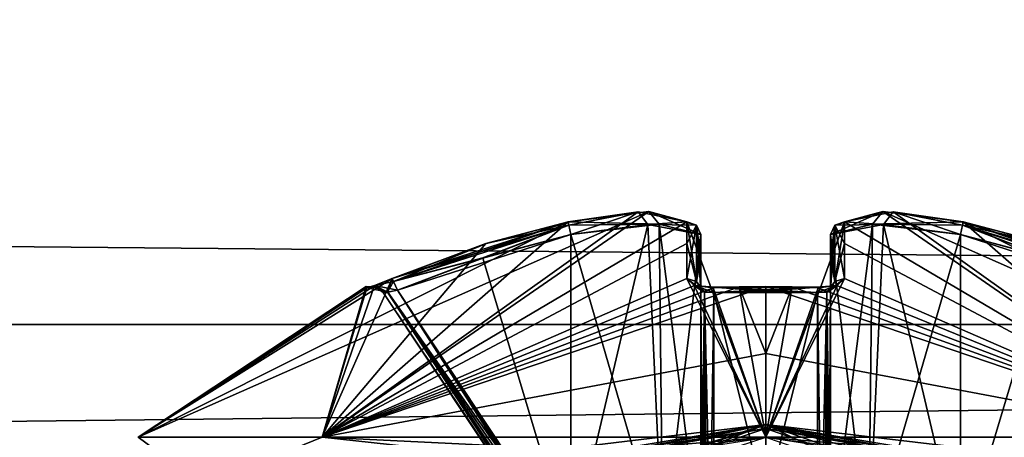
# Model space of a CAD drawing. Extents: x -250 to 250, y -963 to 894.
# Tile 1046 of 1056: x 144 to 152, y 818 to 821. Entities that reach past the tile are written whole.
import ezdxf

# ---------------------------------------------------------------- set-up
doc = ezdxf.new("R2010")
doc.units = 0
doc.header["$LTSCALE"] = 65.185185
for name, color, linetype in [('2548', 7, 'CONTINUOUS'), ('2549', 7, 'CONTINUOUS'), ('2566', 7, 'CONTINUOUS'), ('2567', 7, 'CONTINUOUS'), ('2927', 7, 'CONTINUOUS'), ('2928', 7, 'CONTINUOUS'), ('2930', 7, 'CONTINUOUS'), ('2931', 7, 'CONTINUOUS'), ('3421', 7, 'CONTINUOUS'), ('3422', 7, 'CONTINUOUS'), ('419', 7, 'CONTINUOUS'), ('424', 7, 'CONTINUOUS'), ('427', 7, 'CONTINUOUS'), ('428', 7, 'CONTINUOUS'), ('429', 7, 'CONTINUOUS'), ('431', 7, 'CONTINUOUS'), ('432', 7, 'CONTINUOUS'), ('433', 7, 'CONTINUOUS'), ('434', 7, 'CONTINUOUS'), ('435', 7, 'CONTINUOUS'), ('436', 7, 'CONTINUOUS'), ('437', 7, 'CONTINUOUS'), ('438', 7, 'CONTINUOUS'), ('439', 7, 'CONTINUOUS'), ('440', 7, 'CONTINUOUS'), ('441', 7, 'CONTINUOUS'), ('442', 7, 'CONTINUOUS'), ('443', 7, 'CONTINUOUS'), ('444', 7, 'CONTINUOUS'), ('445', 7, 'CONTINUOUS'), ('446', 7, 'CONTINUOUS'), ('447', 7, 'CONTINUOUS'), ('449', 7, 'CONTINUOUS'), ('451', 7, 'CONTINUOUS'), ('453', 7, 'CONTINUOUS'), ('459', 7, 'CONTINUOUS'), ('460', 7, 'CONTINUOUS'), ('463', 7, 'CONTINUOUS'), ('464', 7, 'CONTINUOUS'), ('465', 7, 'CONTINUOUS'), ('466', 7, 'CONTINUOUS'), ('467', 7, 'CONTINUOUS'), ('468', 7, 'CONTINUOUS'), ('469', 7, 'CONTINUOUS'), ('470', 7, 'CONTINUOUS'), ('471', 7, 'CONTINUOUS'), ('472', 7, 'CONTINUOUS'), ('473', 7, 'CONTINUOUS'), ('474', 7, 'CONTINUOUS'), ('475', 7, 'CONTINUOUS'), ('476', 7, 'CONTINUOUS'), ('477', 7, 'CONTINUOUS'), ('478', 7, 'CONTINUOUS'), ('479', 7, 'CONTINUOUS'), ('480', 7, 'CONTINUOUS'), ('481', 7, 'CONTINUOUS'), ('485', 7, 'CONTINUOUS'), ('486', 7, 'CONTINUOUS'), ('674', 7, 'CONTINUOUS')]:
    doc.layers.add(name, color=color, linetype=linetype)

msp = doc.modelspace()

# ---------------------------------------------------------------- linework, layer by layer
at = {"layer": '2548', "color": 7, "linetype": 'CONTINUOUS'}
for points in [[(150, 818, -16.65), (154.2818, 817.0412, -16.65), (150, 818, -25.05), (150, 818, -16.65)], [(150, 818, -25.05), (154.2818, 817.0412, -16.65), (153.5128, 817.3595, -26.42), (150, 818, -25.05)], [(156.5779, 815.6604, -68.55), (150, 818, -68.55), (155.1491, 816.5987, -51.65), (156.5779, 815.6604, -68.55)], [(155.1491, 816.5987, -51.65), (150, 818, -68.55), (154.0822, 817.1304, -54.7596), (155.1491, 816.5987, -51.65)], [(154.0822, 817.1304, -54.7596), (150, 818, -68.55), (152.303, 817.7271, -56.2121), (154.0822, 817.1304, -54.7596)], [(152.303, 817.7271, -56.2121), (150, 818, -68.55), (150, 818, -56.75), (152.303, 817.7271, -56.2121)]]:
    msp.add_3dface(points, dxfattribs=at)
at = {"layer": '2549', "color": 7, "linetype": 'CONTINUOUS'}
for points in [[(150, 818, -16.65), (145.9103, 817.1271, -27.05), (142.851, 815.2052, -16.65), (150, 818, -16.65)], [(150, 818, -56.75), (143.9313, 816.0263, -68.55), (146.4803, 817.357, -55.3732), (150, 818, -56.75)], [(150, 818, -56.75), (150, 818, -68.55), (143.9313, 816.0263, -68.55), (150, 818, -56.75)], [(145.9103, 817.1271, -27.05), (150, 818, -16.65), (147.6742, 817.7216, -25.5993), (145.9103, 817.1271, -27.05)], [(150, 818, -16.65), (150, 818, -25.05), (147.6742, 817.7216, -25.5993), (150, 818, -16.65)]]:
    msp.add_3dface(points, dxfattribs=at)
at = {"layer": '2566', "color": 7, "linetype": 'CONTINUOUS'}
for points in [[(154.488, 815.8215, -15.65), (154.2818, 817.0412, -16.65), (150, 818, -16.65), (154.488, 815.8215, -15.65)], [(154.488, 815.8215, -15.65), (150, 818, -16.65), (150, 817.7071, -15.9429), (154.488, 815.8215, -15.65)]]:
    msp.add_3dface(points, dxfattribs=at)
at = {"layer": '2567', "color": 7, "linetype": 'CONTINUOUS'}
msp.add_3dface([(150, 818, -16.65), (142.851, 815.2052, -16.65), (150, 817.7071, -15.9429), (150, 818, -16.65)], dxfattribs=at)
at = {"layer": '2927', "color": 7, "linetype": 'CONTINUOUS'}
for points in [[(147.6742, 817.7216, -25.5993), (150, 818, -25.05), (147.7428, 817.624, -25.6885), (147.6742, 817.7216, -25.5993)], [(147.7428, 817.624, -25.6885), (150, 818, -25.05), (150, 817.9707, -25.1207), (147.7428, 817.624, -25.6885)], [(150, 817.9, -25.15), (147.7428, 817.624, -25.6885), (150, 817.9707, -25.1207), (150, 817.9, -25.15)]]:
    msp.add_3dface(points, dxfattribs=at)
at = {"layer": '2928', "color": 7, "linetype": 'CONTINUOUS'}
for points in [[(150, 818, -25.05), (153.5128, 817.3595, -26.42), (150, 817.9707, -25.1207), (150, 818, -25.05)], [(153.5128, 817.3595, -26.42), (150, 817.9, -25.15), (150, 817.9707, -25.1207), (153.5128, 817.3595, -26.42)]]:
    msp.add_3dface(points, dxfattribs=at)
at = {"layer": '2930', "color": 7, "linetype": 'CONTINUOUS'}
for points in [[(152.303, 817.7271, -56.2121), (150, 818, -56.75), (152.235, 817.6294, -56.1227), (152.303, 817.7271, -56.2121)], [(152.235, 817.6294, -56.1227), (150, 818, -56.75), (150, 817.9707, -56.6793), (152.235, 817.6294, -56.1227)], [(150, 817.9, -56.65), (152.235, 817.6294, -56.1227), (150, 817.9707, -56.6793), (150, 817.9, -56.65)]]:
    msp.add_3dface(points, dxfattribs=at)
at = {"layer": '2931', "color": 7, "linetype": 'CONTINUOUS'}
for points in [[(150, 818, -56.75), (146.4803, 817.357, -55.3732), (150, 817.9707, -56.6793), (150, 818, -56.75)], [(146.4803, 817.357, -55.3732), (150, 817.9, -56.65), (150, 817.9707, -56.6793), (146.4803, 817.357, -55.3732)]]:
    msp.add_3dface(points, dxfattribs=at)
at = {"layer": '3421', "color": 7, "linetype": 'CONTINUOUS'}
for points in [[(150, 818, -68.55), (156.5779, 815.6604, -68.55), (150, 817.9707, -68.6207), (150, 818, -68.55)], [(156.5779, 815.6604, -68.55), (150, 817.9, -68.65), (150, 817.9707, -68.6207), (156.5779, 815.6604, -68.55)]]:
    msp.add_3dface(points, dxfattribs=at)
at = {"layer": '3422', "color": 7, "linetype": 'CONTINUOUS'}
for points in [[(150, 818, -68.55), (143.9904, 815.944, -68.65), (143.9313, 816.0263, -68.55), (150, 818, -68.55)], [(143.9904, 815.944, -68.65), (150, 818, -68.55), (150, 817.9707, -68.6207), (143.9904, 815.944, -68.65)], [(150, 817.9, -68.65), (143.9904, 815.944, -68.65), (150, 817.9707, -68.6207), (150, 817.9, -68.65)]]:
    msp.add_3dface(points, dxfattribs=at)
at = {"layer": '419', "color": 7, "linetype": 'CONTINUOUS'}
for points in [[(148.479, 819.5625, -49.2584), (149.0992, 819.6432, -49.5015), (145.1667, 817.9038, -48.65), (148.479, 819.5625, -49.2584)], [(145.1667, 817.9038, -48.65), (149.0992, 819.6432, -49.5015), (146.5823, 817.9038, -52.0677), (145.1667, 817.9038, -48.65)], [(149.0992, 819.6432, -49.5015), (149.3916, 819.5625, -50.171), (146.5823, 817.9038, -52.0677), (149.0992, 819.6432, -49.5015)], [(149.0188, 819.6403, -47.8649), (148.479, 819.5625, -48.0416), (146.5823, 817.9038, -45.2323), (149.0188, 819.6403, -47.8649)], [(149.3916, 819.5625, -47.129), (149.0188, 819.6403, -47.8649), (146.5823, 817.9038, -45.2323), (149.3916, 819.5625, -47.129)], [(147.1233, 819.127, -49.2584), (148.479, 819.5625, -49.2584), (145.1667, 817.9038, -48.65), (147.1233, 819.127, -49.2584)], [(150, 817.9038, -43.8167), (149.3916, 819.5625, -47.129), (146.5823, 817.9038, -45.2323), (150, 817.9038, -43.8167)], [(149.3916, 819.5625, -50.171), (149.3917, 819.3968, -50.8011), (146.5823, 817.9038, -52.0677), (149.3916, 819.5625, -50.171)], [(148.479, 819.5625, -48.0416), (147.8441, 819.3953, -48.0418), (146.5823, 817.9038, -45.2323), (148.479, 819.5625, -48.0416)], [(147.8489, 819.3968, -49.2583), (148.479, 819.5625, -49.2584), (147.1233, 819.127, -49.2584), (147.8489, 819.3968, -49.2583)], [(149.3917, 819.3968, -46.4989), (149.3916, 819.5625, -47.129), (149.3916, 819.127, -45.7733), (149.3917, 819.3968, -46.4989)], [(149.3916, 819.127, -45.7733), (149.3916, 819.5625, -47.129), (150, 817.9038, -43.8167), (149.3916, 819.127, -45.7733)], [(149.3917, 819.3968, -50.8011), (149.3916, 819.127, -51.5267), (146.5823, 817.9038, -52.0677), (149.3917, 819.3968, -50.8011)], [(147.8441, 819.3953, -48.0418), (147.1233, 819.127, -48.0416), (146.5823, 817.9038, -45.2323), (147.8441, 819.3953, -48.0418)], [(146.9885, 819.072, -49.1997), (147.1233, 819.127, -49.2584), (145.1667, 817.9038, -48.65), (146.9885, 819.072, -49.1997)], [(146.928, 819.0545, -49.0556), (146.9885, 819.072, -49.1997), (145.1667, 817.9038, -48.65), (146.928, 819.0545, -49.0556)], [(146.9216, 819.064, -48.65), (146.928, 819.0545, -49.0556), (145.1667, 817.9038, -48.65), (146.9216, 819.064, -48.65)], [(146.5823, 817.9038, -45.2323), (146.9216, 819.064, -48.65), (145.1667, 817.9038, -48.65), (146.5823, 817.9038, -45.2323)], [(147.1233, 819.127, -48.0416), (146.9865, 819.0712, -48.1024), (146.5823, 817.9038, -45.2323), (147.1233, 819.127, -48.0416)], [(149.3916, 819.127, -51.5267), (149.4524, 819.0712, -51.6635), (146.5823, 817.9038, -52.0677), (149.3916, 819.127, -51.5267)], [(149.4524, 819.0712, -51.6635), (149.5944, 819.0545, -51.722), (146.5823, 817.9038, -52.0677), (149.4524, 819.0712, -51.6635)], [(146.9865, 819.0712, -48.1024), (146.928, 819.0545, -48.2444), (146.5823, 817.9038, -45.2323), (146.9865, 819.0712, -48.1024)], [(149.797, 819.0616, -51.7268), (150, 819.064, -51.7283), (146.5823, 817.9038, -52.0677), (149.797, 819.0616, -51.7268)], [(146.5823, 817.9038, -52.0677), (150, 819.064, -51.7283), (150, 818.5479, -52.6481), (146.5823, 817.9038, -52.0677)], [(146.928, 819.0545, -48.2444), (146.9216, 819.064, -48.65), (146.5823, 817.9038, -45.2323), (146.928, 819.0545, -48.2444)], [(149.5944, 819.0545, -51.722), (149.797, 819.0616, -51.7268), (146.5823, 817.9038, -52.0677), (149.5944, 819.0545, -51.722)], [(149.4503, 819.072, -45.6385), (149.3916, 819.127, -45.7733), (150, 817.9038, -43.8167), (149.4503, 819.072, -45.6385)], [(149.5944, 819.0545, -45.578), (149.4503, 819.072, -45.6385), (150, 817.9038, -43.8167), (149.5944, 819.0545, -45.578)], [(149.797, 819.0616, -45.5732), (149.5944, 819.0545, -45.578), (150, 817.9038, -43.8167), (149.797, 819.0616, -45.5732)], [(150, 819.064, -45.5717), (149.797, 819.0616, -45.5732), (150, 818.5479, -44.6519), (150, 819.064, -45.5717)], [(150, 818.5479, -44.6519), (149.797, 819.0616, -45.5732), (150, 817.9038, -43.8167), (150, 818.5479, -44.6519)], [(150, 817.9038, -53.4833), (146.5823, 817.9038, -52.0677), (150, 818.5479, -52.6481), (150, 817.9038, -53.4833)]]:
    msp.add_3dface(points, dxfattribs=at)
at = {"layer": '424', "color": 7, "linetype": 'CONTINUOUS'}
for points in [[(150.9028, 819.6432, -47.8003), (150.6084, 819.5625, -47.129), (153.4177, 817.9038, -45.2323), (150.9028, 819.6432, -47.8003)], [(150.6084, 819.5625, -50.171), (150.9812, 819.6403, -49.4351), (153.4177, 817.9038, -52.0677), (150.6084, 819.5625, -50.171)], [(154.8333, 817.9038, -48.65), (150.9028, 819.6432, -47.8003), (153.4177, 817.9038, -45.2323), (154.8333, 817.9038, -48.65)], [(151.521, 819.5625, -48.0416), (150.9028, 819.6432, -47.8003), (154.8333, 817.9038, -48.65), (151.521, 819.5625, -48.0416)], [(150.9812, 819.6403, -49.4351), (151.521, 819.5625, -49.2584), (153.4177, 817.9038, -52.0677), (150.9812, 819.6403, -49.4351)], [(150, 817.9038, -53.4833), (150.6084, 819.5625, -50.171), (153.4177, 817.9038, -52.0677), (150, 817.9038, -53.4833)], [(150.6084, 819.5625, -50.171), (150, 817.9038, -53.4833), (150.6084, 819.127, -51.5267), (150.6084, 819.5625, -50.171)], [(153.4177, 817.9038, -45.2323), (150.6084, 819.5625, -47.129), (150.6083, 819.3968, -46.4989), (153.4177, 817.9038, -45.2323)], [(150.6083, 819.3968, -50.8011), (150.6084, 819.5625, -50.171), (150.6084, 819.127, -51.5267), (150.6083, 819.3968, -50.8011)], [(152.8767, 819.127, -48.0416), (151.521, 819.5625, -48.0416), (154.8333, 817.9038, -48.65), (152.8767, 819.127, -48.0416)], [(152.1511, 819.3968, -48.0417), (151.521, 819.5625, -48.0416), (152.8767, 819.127, -48.0416), (152.1511, 819.3968, -48.0417)], [(151.521, 819.5625, -49.2584), (152.1559, 819.3953, -49.2582), (153.4177, 817.9038, -52.0677), (151.521, 819.5625, -49.2584)], [(150.6084, 819.127, -45.7733), (153.4177, 817.9038, -45.2323), (150.6083, 819.3968, -46.4989), (150.6084, 819.127, -45.7733)], [(150.6084, 819.127, -51.5267), (150, 817.9038, -53.4833), (150.5497, 819.072, -51.6615), (150.6084, 819.127, -51.5267)], [(150.5497, 819.072, -51.6615), (150, 817.9038, -53.4833), (150.4056, 819.0545, -51.722), (150.5497, 819.072, -51.6615)], [(150, 819.064, -45.5717), (150, 818.5479, -44.6519), (153.4177, 817.9038, -45.2323), (150, 819.064, -45.5717)], [(150, 819.064, -45.5717), (153.4177, 817.9038, -45.2323), (150.203, 819.0616, -45.5732), (150, 819.064, -45.5717)], [(150, 818.5479, -52.6481), (150, 819.064, -51.7283), (150.203, 819.0616, -51.7268), (150, 818.5479, -52.6481)], [(150.4056, 819.0545, -51.722), (150, 817.9038, -53.4833), (150.203, 819.0616, -51.7268), (150.4056, 819.0545, -51.722)], [(150, 817.9038, -53.4833), (150, 818.5479, -52.6481), (150.203, 819.0616, -51.7268), (150, 817.9038, -53.4833)], [(150.203, 819.0616, -45.5732), (153.4177, 817.9038, -45.2323), (150.4056, 819.0545, -45.578), (150.203, 819.0616, -45.5732)], [(150.4056, 819.0545, -45.578), (153.4177, 817.9038, -45.2323), (150.5476, 819.0712, -45.6365), (150.4056, 819.0545, -45.578)], [(150.5476, 819.0712, -45.6365), (153.4177, 817.9038, -45.2323), (150.6084, 819.127, -45.7733), (150.5476, 819.0712, -45.6365)], [(150, 818.5479, -44.6519), (150, 817.9038, -43.8167), (153.4177, 817.9038, -45.2323), (150, 818.5479, -44.6519)]]:
    msp.add_3dface(points, dxfattribs=at)
at = {"layer": '427', "color": 7, "linetype": 'CONTINUOUS'}
for points in [[(150.5, 817.023, -50.15), (150.5, 819.4651, -50.15), (150.5, 819.2833, -50.8292), (150.5, 817.023, -50.15)], [(150.5, 817.023, -47.15), (150.5, 819.0356, -45.813), (150.5, 819.4651, -47.15), (150.5, 817.023, -47.15)], [(150.5, 819.4651, -47.15), (150.5, 819.0356, -45.813), (150.5, 819.2833, -46.4708), (150.5, 819.4651, -47.15)], [(150.5, 819.0356, -51.487), (150.5, 817.023, -50.15), (150.5, 819.2833, -50.8292), (150.5, 819.0356, -51.487)]]:
    msp.add_3dface(points, dxfattribs=at)
at = {"layer": '428', "color": 7, "linetype": 'CONTINUOUS'}
for points in [[(149.5, 819.0356, -45.813), (149.5, 819.4651, -47.15), (149.5, 819.2833, -46.4707), (149.5, 819.0356, -45.813)], [(149.5, 817.023, -47.15), (149.5, 819.4651, -47.15), (149.5, 819.0356, -45.813), (149.5, 817.023, -47.15)]]:
    msp.add_3dface(points, dxfattribs=at)
at = {"layer": '429', "color": 7, "linetype": 'CONTINUOUS'}
for points in [[(150.4, 819.0194, -45.7037), (149.6, 819.0194, -45.7037), (150, 819.0288, -45.6974), (150.4, 819.0194, -45.7037)], [(149.6, 815.7947, -47.846), (149.6, 819.0194, -45.7037), (150.4, 815.7947, -47.846), (149.6, 815.7947, -47.846)], [(150.4, 815.7947, -47.846), (149.6, 819.0194, -45.7037), (150.4, 819.0194, -45.7037), (150.4, 815.7947, -47.846)]]:
    msp.add_3dface(points, dxfattribs=at)
at = {"layer": '431', "color": 7, "linetype": 'CONTINUOUS'}
for points in [[(148.5, 819.4651, -48.15), (148.5, 817.023, -48.15), (147.8207, 819.2833, -48.15), (148.5, 819.4651, -48.15)], [(148.5, 817.023, -48.15), (147.163, 819.0356, -48.15), (147.8207, 819.2833, -48.15), (148.5, 817.023, -48.15)]]:
    msp.add_3dface(points, dxfattribs=at)
at = {"layer": '432', "color": 7, "linetype": 'CONTINUOUS'}
for points in [[(147.163, 819.0356, -49.15), (148.5, 819.4651, -49.15), (147.8207, 819.2833, -49.15), (147.163, 819.0356, -49.15)], [(148.5, 817.023, -49.15), (148.5, 819.4651, -49.15), (147.163, 819.0356, -49.15), (148.5, 817.023, -49.15)]]:
    msp.add_3dface(points, dxfattribs=at)
at = {"layer": '433', "color": 7, "linetype": 'CONTINUOUS'}
for points in [[(147.0537, 819.0194, -48.25), (147.0537, 819.0194, -49.05), (147.0474, 819.0288, -48.65), (147.0537, 819.0194, -48.25)], [(149.196, 815.7947, -48.25), (147.0537, 819.0194, -49.05), (147.0537, 819.0194, -48.25), (149.196, 815.7947, -48.25)], [(149.196, 815.7947, -49.05), (147.0537, 819.0194, -49.05), (149.196, 815.7947, -48.25), (149.196, 815.7947, -49.05)]]:
    msp.add_3dface(points, dxfattribs=at)
at = {"layer": '434', "color": 7, "linetype": 'CONTINUOUS'}
for points in [[(149.5, 819.4651, -50.15), (149.5, 817.023, -50.15), (149.5, 819.2833, -50.8292), (149.5, 819.4651, -50.15)], [(149.5, 817.023, -50.15), (149.5, 819.0356, -51.487), (149.5, 819.2833, -50.8292), (149.5, 817.023, -50.15)]]:
    msp.add_3dface(points, dxfattribs=at)
at = {"layer": '435', "color": 7, "linetype": 'CONTINUOUS'}
for points in [[(149.6, 819.0194, -51.5963), (150.4, 819.0194, -51.5963), (150, 819.0288, -51.6026), (149.6, 819.0194, -51.5963)], [(149.6, 815.7947, -49.454), (150.4, 819.0194, -51.5963), (149.6, 819.0194, -51.5963), (149.6, 815.7947, -49.454)], [(150.4, 815.7947, -49.454), (150.4, 819.0194, -51.5963), (149.6, 815.7947, -49.454), (150.4, 815.7947, -49.454)]]:
    msp.add_3dface(points, dxfattribs=at)
at = {"layer": '436', "color": 7, "linetype": 'CONTINUOUS'}
for points in [[(151.5, 819.4651, -49.15), (151.5, 817.023, -49.15), (152.1793, 819.2833, -49.15), (151.5, 819.4651, -49.15)], [(151.5, 817.023, -49.15), (152.837, 819.0356, -49.15), (152.1793, 819.2833, -49.15), (151.5, 817.023, -49.15)]]:
    msp.add_3dface(points, dxfattribs=at)
at = {"layer": '437', "color": 7, "linetype": 'CONTINUOUS'}
for points in [[(151.5, 817.023, -48.15), (151.5, 819.4651, -48.15), (152.837, 819.0356, -48.15), (151.5, 817.023, -48.15)], [(152.837, 819.0356, -48.15), (151.5, 819.4651, -48.15), (152.1793, 819.2833, -48.15), (152.837, 819.0356, -48.15)]]:
    msp.add_3dface(points, dxfattribs=at)
at = {"layer": '438', "color": 7, "linetype": 'CONTINUOUS'}
for points in [[(150.804, 815.7947, -49.05), (152.9463, 819.0194, -48.25), (152.9463, 819.0194, -49.05), (150.804, 815.7947, -49.05)], [(150.804, 815.7947, -48.25), (152.9463, 819.0194, -48.25), (150.804, 815.7947, -49.05), (150.804, 815.7947, -48.25)]]:
    msp.add_3dface(points, dxfattribs=at)
at = {"layer": '439', "color": 7, "linetype": 'CONTINUOUS'}
for points in [[(149.5, 819.0356, -51.487), (149.5204, 815.8165, -49.4212), (149.53, 819.0201, -51.5625), (149.5, 819.0356, -51.487)], [(149.5204, 815.8165, -49.4212), (149.5, 819.0356, -51.487), (149.5036, 816.5842, -49.8903), (149.5204, 815.8165, -49.4212)], [(149.5, 819.0356, -51.487), (149.5, 817.023, -50.15), (149.5036, 816.5842, -49.8903), (149.5, 819.0356, -51.487)], [(149.5204, 815.8165, -49.4212), (149.5556, 815.8004, -49.4454), (149.53, 819.0201, -51.5625), (149.5204, 815.8165, -49.4212)], [(149.6, 815.7947, -49.454), (149.6, 819.0194, -51.5963), (149.53, 819.0201, -51.5625), (149.6, 815.7947, -49.454)], [(149.5556, 815.8004, -49.4454), (149.6, 815.7947, -49.454), (149.53, 819.0201, -51.5625), (149.5556, 815.8004, -49.4454)]]:
    msp.add_3dface(points, dxfattribs=at)
at = {"layer": '440', "color": 7, "linetype": 'CONTINUOUS'}
for points in [[(150.4, 819.0194, -51.5963), (150.4444, 815.8004, -49.4454), (150.471, 819.0203, -51.5614), (150.4, 819.0194, -51.5963)], [(150.4, 819.0194, -51.5963), (150.4, 815.7947, -49.454), (150.4444, 815.8004, -49.4454), (150.4, 819.0194, -51.5963)], [(150.4444, 815.8004, -49.4454), (150.4796, 815.8165, -49.4212), (150.471, 819.0203, -51.5614), (150.4444, 815.8004, -49.4454)], [(150.5, 817.023, -50.15), (150.5, 819.0356, -51.487), (150.471, 819.0203, -51.5614), (150.5, 817.023, -50.15)], [(150.4964, 816.5842, -49.8903), (150.5, 817.023, -50.15), (150.471, 819.0203, -51.5614), (150.4964, 816.5842, -49.8903)], [(150.4796, 815.8165, -49.4212), (150.4964, 816.5842, -49.8903), (150.471, 819.0203, -51.5614), (150.4796, 815.8165, -49.4212)]]:
    msp.add_3dface(points, dxfattribs=at)
at = {"layer": '441', "color": 7, "linetype": 'CONTINUOUS'}
for points in [[(150.7954, 815.8004, -48.2056), (150.7712, 815.8165, -48.1704), (152.9114, 819.0203, -48.179), (150.7954, 815.8004, -48.2056)], [(150.7712, 815.8165, -48.1704), (151.2505, 816.6012, -48.1533), (152.9114, 819.0203, -48.179), (150.7712, 815.8165, -48.1704)], [(152.9463, 819.0194, -48.25), (150.7954, 815.8004, -48.2056), (152.9114, 819.0203, -48.179), (152.9463, 819.0194, -48.25)], [(152.9463, 819.0194, -48.25), (150.804, 815.7947, -48.25), (150.7954, 815.8004, -48.2056), (152.9463, 819.0194, -48.25)], [(151.2505, 816.6012, -48.1533), (151.5, 817.023, -48.15), (152.9114, 819.0203, -48.179), (151.2505, 816.6012, -48.1533)], [(151.5, 817.023, -48.15), (152.837, 819.0356, -48.15), (152.9114, 819.0203, -48.179), (151.5, 817.023, -48.15)]]:
    msp.add_3dface(points, dxfattribs=at)
at = {"layer": '442', "color": 7, "linetype": 'CONTINUOUS'}
for points in [[(150.4, 815.7947, -47.846), (150.4, 819.0194, -45.7037), (150.47, 819.0201, -45.7375), (150.4, 815.7947, -47.846)], [(150.4444, 815.8004, -47.8546), (150.4, 815.7947, -47.846), (150.47, 819.0201, -45.7375), (150.4444, 815.8004, -47.8546)], [(150.4796, 815.8165, -47.8788), (150.4444, 815.8004, -47.8546), (150.47, 819.0201, -45.7375), (150.4796, 815.8165, -47.8788)], [(150.5, 819.0356, -45.813), (150.4796, 815.8165, -47.8788), (150.47, 819.0201, -45.7375), (150.5, 819.0356, -45.813)], [(150.4796, 815.8165, -47.8788), (150.5, 819.0356, -45.813), (150.4967, 816.6012, -47.3995), (150.4796, 815.8165, -47.8788)], [(150.5, 819.0356, -45.813), (150.5, 817.023, -47.15), (150.4967, 816.6012, -47.3995), (150.5, 819.0356, -45.813)]]:
    msp.add_3dface(points, dxfattribs=at)
at = {"layer": '443', "color": 7, "linetype": 'CONTINUOUS'}
for points in [[(149.196, 815.7947, -48.25), (147.0537, 819.0194, -48.25), (147.0875, 819.0201, -48.18), (149.196, 815.7947, -48.25)], [(147.163, 819.0356, -48.15), (149.2288, 815.8165, -48.1704), (147.0875, 819.0201, -48.18), (147.163, 819.0356, -48.15)], [(149.2046, 815.8004, -48.2056), (149.196, 815.7947, -48.25), (147.0875, 819.0201, -48.18), (149.2046, 815.8004, -48.2056)], [(149.2288, 815.8165, -48.1704), (149.2046, 815.8004, -48.2056), (147.0875, 819.0201, -48.18), (149.2288, 815.8165, -48.1704)], [(149.2288, 815.8165, -48.1704), (147.163, 819.0356, -48.15), (148.7597, 816.5842, -48.1536), (149.2288, 815.8165, -48.1704)], [(147.163, 819.0356, -48.15), (148.5, 817.023, -48.15), (148.7597, 816.5842, -48.1536), (147.163, 819.0356, -48.15)]]:
    msp.add_3dface(points, dxfattribs=at)
at = {"layer": '444', "color": 7, "linetype": 'CONTINUOUS'}
for points in [[(150.7712, 815.8165, -49.1296), (152.837, 819.0356, -49.15), (151.2403, 816.5842, -49.1464), (150.7712, 815.8165, -49.1296)], [(152.837, 819.0356, -49.15), (150.7712, 815.8165, -49.1296), (152.9125, 819.0201, -49.12), (152.837, 819.0356, -49.15)], [(150.7712, 815.8165, -49.1296), (150.7954, 815.8004, -49.0944), (152.9125, 819.0201, -49.12), (150.7712, 815.8165, -49.1296)], [(150.7954, 815.8004, -49.0944), (150.804, 815.7947, -49.05), (152.9125, 819.0201, -49.12), (150.7954, 815.8004, -49.0944)], [(150.804, 815.7947, -49.05), (152.9463, 819.0194, -49.05), (152.9125, 819.0201, -49.12), (150.804, 815.7947, -49.05)], [(152.837, 819.0356, -49.15), (151.5, 817.023, -49.15), (151.2403, 816.5842, -49.1464), (152.837, 819.0356, -49.15)]]:
    msp.add_3dface(points, dxfattribs=at)
at = {"layer": '445', "color": 7, "linetype": 'CONTINUOUS'}
for points in [[(147.0537, 819.0194, -49.05), (149.2046, 815.8004, -49.0944), (147.0886, 819.0203, -49.121), (147.0537, 819.0194, -49.05)], [(147.0537, 819.0194, -49.05), (149.196, 815.7947, -49.05), (149.2046, 815.8004, -49.0944), (147.0537, 819.0194, -49.05)], [(148.5, 817.023, -49.15), (147.163, 819.0356, -49.15), (147.0886, 819.0203, -49.121), (148.5, 817.023, -49.15)], [(148.7597, 816.5842, -49.1464), (148.5, 817.023, -49.15), (147.0886, 819.0203, -49.121), (148.7597, 816.5842, -49.1464)], [(149.2288, 815.8165, -49.1296), (148.7597, 816.5842, -49.1464), (147.0886, 819.0203, -49.121), (149.2288, 815.8165, -49.1296)], [(149.2046, 815.8004, -49.0944), (149.2288, 815.8165, -49.1296), (147.0886, 819.0203, -49.121), (149.2046, 815.8004, -49.0944)]]:
    msp.add_3dface(points, dxfattribs=at)
at = {"layer": '446', "color": 7, "linetype": 'CONTINUOUS'}
for points in [[(149.5, 817.023, -47.15), (149.5, 819.0356, -45.813), (149.529, 819.0203, -45.7386), (149.5, 817.023, -47.15)], [(149.5036, 816.5842, -47.4097), (149.5, 817.023, -47.15), (149.529, 819.0203, -45.7386), (149.5036, 816.5842, -47.4097)], [(149.5204, 815.8165, -47.8788), (149.5036, 816.5842, -47.4097), (149.529, 819.0203, -45.7386), (149.5204, 815.8165, -47.8788)], [(149.5556, 815.8004, -47.8546), (149.5204, 815.8165, -47.8788), (149.529, 819.0203, -45.7386), (149.5556, 815.8004, -47.8546)], [(149.6, 819.0194, -45.7037), (149.5556, 815.8004, -47.8546), (149.529, 819.0203, -45.7386), (149.6, 819.0194, -45.7037)], [(149.6, 819.0194, -45.7037), (149.6, 815.7947, -47.846), (149.5556, 815.8004, -47.8546), (149.6, 819.0194, -45.7037)]]:
    msp.add_3dface(points, dxfattribs=at)
at = {"layer": '447', "color": 7, "linetype": 'CONTINUOUS'}
for points in [[(148.5, 817.023, -48.15), (148.5, 819.4651, -48.15), (149.0915, 819.5418, -47.9563), (148.5, 817.023, -48.15)], [(149.2071, 817.023, -47.8571), (148.5, 817.023, -48.15), (149.0915, 819.5418, -47.9563), (149.2071, 817.023, -47.8571)], [(149.5, 819.4651, -47.15), (149.2071, 817.023, -47.8571), (149.0915, 819.5418, -47.9563), (149.5, 819.4651, -47.15)], [(149.5, 819.4651, -47.15), (149.5, 817.023, -47.15), (149.2071, 817.023, -47.8571), (149.5, 819.4651, -47.15)]]:
    msp.add_3dface(points, dxfattribs=at)
at = {"layer": '449', "color": 7, "linetype": 'CONTINUOUS'}
for points in [[(148.5, 819.4651, -49.15), (149.2071, 817.023, -49.4429), (149.1796, 819.5447, -49.4164), (148.5, 819.4651, -49.15)], [(149.2071, 817.023, -49.4429), (149.5, 817.023, -50.15), (149.1796, 819.5447, -49.4164), (149.2071, 817.023, -49.4429)], [(149.5, 817.023, -50.15), (149.5, 819.4651, -50.15), (149.1796, 819.5447, -49.4164), (149.5, 817.023, -50.15)], [(148.5, 819.4651, -49.15), (148.5, 817.023, -49.15), (149.2071, 817.023, -49.4429), (148.5, 819.4651, -49.15)]]:
    msp.add_3dface(points, dxfattribs=at)
at = {"layer": '451', "color": 7, "linetype": 'CONTINUOUS'}
for points in [[(150.5, 819.4651, -50.15), (150.7929, 817.023, -49.4429), (150.9085, 819.5418, -49.3437), (150.5, 819.4651, -50.15)], [(150.7929, 817.023, -49.4429), (151.5, 817.023, -49.15), (150.9085, 819.5418, -49.3437), (150.7929, 817.023, -49.4429)], [(151.5, 817.023, -49.15), (151.5, 819.4651, -49.15), (150.9085, 819.5418, -49.3437), (151.5, 817.023, -49.15)], [(150.5, 819.4651, -50.15), (150.5, 817.023, -50.15), (150.7929, 817.023, -49.4429), (150.5, 819.4651, -50.15)]]:
    msp.add_3dface(points, dxfattribs=at)
at = {"layer": '453', "color": 7, "linetype": 'CONTINUOUS'}
for points in [[(150.5, 817.023, -47.15), (150.5, 819.4651, -47.15), (150.8226, 819.5447, -47.8856), (150.5, 817.023, -47.15)], [(150.7929, 817.023, -47.8571), (150.5, 817.023, -47.15), (150.8226, 819.5447, -47.8856), (150.7929, 817.023, -47.8571)], [(151.5, 819.4651, -48.15), (150.7929, 817.023, -47.8571), (150.8226, 819.5447, -47.8856), (151.5, 819.4651, -48.15)], [(151.5, 819.4651, -48.15), (151.5, 817.023, -48.15), (150.7929, 817.023, -47.8571), (151.5, 819.4651, -48.15)]]:
    msp.add_3dface(points, dxfattribs=at)
at = {"layer": '459', "color": 7, "linetype": 'CONTINUOUS'}
for points in [[(153.4177, 817.9038, -45.2323), (150, 817.9038, -43.8167), (154.3301, 817.5312, -46.15), (153.4177, 817.9038, -45.2323)], [(153.4177, 817.9038, -52.0677), (150, 817.5312, -53.65), (150, 817.7353, -53.6064), (153.4177, 817.9038, -52.0677)], [(150, 817.5312, -53.65), (153.4177, 817.9038, -52.0677), (154.3301, 817.5312, -51.15), (150, 817.5312, -53.65)], [(154.3301, 817.5312, -46.15), (150, 817.9038, -43.8167), (150, 817.7353, -43.6936), (154.3301, 817.5312, -46.15)], [(150, 817.9038, -53.4833), (153.4177, 817.9038, -52.0677), (150, 817.7353, -53.6064), (150, 817.9038, -53.4833)]]:
    msp.add_3dface(points, dxfattribs=at)
at = {"layer": '460', "color": 7, "linetype": 'CONTINUOUS'}
for points in [[(145.1667, 817.9038, -48.65), (145.6699, 817.5312, -51.15), (145.6699, 817.5312, -46.15), (145.1667, 817.9038, -48.65)], [(146.5823, 817.9038, -45.2323), (145.1667, 817.9038, -48.65), (145.6699, 817.5312, -46.15), (146.5823, 817.9038, -45.2323)], [(145.1667, 817.9038, -48.65), (146.5823, 817.9038, -52.0677), (145.6699, 817.5312, -51.15), (145.1667, 817.9038, -48.65)], [(146.5823, 817.9038, -45.2323), (145.6699, 817.5312, -46.15), (150, 817.5312, -43.65), (146.5823, 817.9038, -45.2323)], [(145.6699, 817.5312, -51.15), (150, 817.9038, -53.4833), (150, 817.7353, -53.6064), (145.6699, 817.5312, -51.15)], [(146.5823, 817.9038, -52.0677), (150, 817.9038, -53.4833), (145.6699, 817.5312, -51.15), (146.5823, 817.9038, -52.0677)], [(146.5823, 817.9038, -45.2323), (150, 817.5312, -43.65), (150, 817.7353, -43.6936), (146.5823, 817.9038, -45.2323)], [(150, 817.9038, -43.8167), (146.5823, 817.9038, -45.2323), (150, 817.7353, -43.6936), (150, 817.9038, -43.8167)]]:
    msp.add_3dface(points, dxfattribs=at)
at = {"layer": '463', "color": 7, "linetype": 'CONTINUOUS'}
for points in [[(150.5323, 819.5371, -47.1345), (150.5, 819.4651, -47.15), (150.5323, 819.1031, -45.7837), (150.5323, 819.5371, -47.1345)], [(150.6083, 819.3968, -46.4989), (150.6084, 819.5625, -47.129), (150.5323, 819.5371, -47.1345), (150.6083, 819.3968, -46.4989)], [(150.6084, 819.127, -45.7733), (150.5323, 819.5371, -47.1345), (150.5323, 819.1031, -45.7837), (150.6084, 819.127, -45.7733)], [(150.6084, 819.127, -45.7733), (150.6083, 819.3968, -46.4989), (150.5323, 819.5371, -47.1345), (150.6084, 819.127, -45.7733)], [(150.5, 819.4651, -47.15), (150.5, 819.2833, -46.4708), (150.5323, 819.1031, -45.7837), (150.5, 819.4651, -47.15)], [(150.5, 819.2833, -46.4708), (150.5, 819.0356, -45.813), (150.5323, 819.1031, -45.7837), (150.5, 819.2833, -46.4708)]]:
    msp.add_3dface(points, dxfattribs=at)
at = {"layer": '464', "color": 7, "linetype": 'CONTINUOUS'}
for points in [[(150.4, 819.0194, -45.7037), (150.5476, 819.0712, -45.6365), (150.47, 819.0201, -45.7375), (150.4, 819.0194, -45.7037)], [(150.5476, 819.0712, -45.6365), (150.4, 819.0194, -45.7037), (150.4037, 819.0603, -45.6474), (150.5476, 819.0712, -45.6365)], [(150.4056, 819.0545, -45.578), (150.5476, 819.0712, -45.6365), (150.4037, 819.0603, -45.6474), (150.4056, 819.0545, -45.578)], [(150.5476, 819.0712, -45.6365), (150.6084, 819.127, -45.7733), (150.47, 819.0201, -45.7375), (150.5476, 819.0712, -45.6365)], [(150.47, 819.0201, -45.7375), (150.6084, 819.127, -45.7733), (150.5323, 819.1031, -45.7837), (150.47, 819.0201, -45.7375)], [(150.5, 819.0356, -45.813), (150.47, 819.0201, -45.7375), (150.5323, 819.1031, -45.7837), (150.5, 819.0356, -45.813)]]:
    msp.add_3dface(points, dxfattribs=at)
at = {"layer": '465', "color": 7, "linetype": 'CONTINUOUS'}
for points in [[(149.5944, 819.0545, -45.578), (149.797, 819.0616, -45.5732), (150.4037, 819.0603, -45.6474), (149.5944, 819.0545, -45.578)], [(149.5963, 819.0603, -45.6474), (149.5944, 819.0545, -45.578), (150.4037, 819.0603, -45.6474), (149.5963, 819.0603, -45.6474)], [(150.4, 819.0194, -45.7037), (149.5963, 819.0603, -45.6474), (150.4037, 819.0603, -45.6474), (150.4, 819.0194, -45.7037)], [(150.4, 819.0194, -45.7037), (150, 819.0288, -45.6974), (149.5963, 819.0603, -45.6474), (150.4, 819.0194, -45.7037)], [(150, 819.0288, -45.6974), (149.6, 819.0194, -45.7037), (149.5963, 819.0603, -45.6474), (150, 819.0288, -45.6974)], [(149.797, 819.0616, -45.5732), (150, 819.064, -45.5717), (150.4037, 819.0603, -45.6474), (149.797, 819.0616, -45.5732)], [(150, 819.064, -45.5717), (150.203, 819.0616, -45.5732), (150.4037, 819.0603, -45.6474), (150, 819.064, -45.5717)], [(150.203, 819.0616, -45.5732), (150.4056, 819.0545, -45.578), (150.4037, 819.0603, -45.6474), (150.203, 819.0616, -45.5732)]]:
    msp.add_3dface(points, dxfattribs=at)
at = {"layer": '466', "color": 7, "linetype": 'CONTINUOUS'}
for points in [[(149.3916, 819.127, -45.7733), (149.4503, 819.072, -45.6385), (149.4677, 819.1031, -45.7837), (149.3916, 819.127, -45.7733)], [(149.4503, 819.072, -45.6385), (149.5, 819.0356, -45.813), (149.4677, 819.1031, -45.7837), (149.4503, 819.072, -45.6385)], [(149.4503, 819.072, -45.6385), (149.5944, 819.0545, -45.578), (149.529, 819.0203, -45.7386), (149.4503, 819.072, -45.6385)], [(149.5, 819.0356, -45.813), (149.4503, 819.072, -45.6385), (149.529, 819.0203, -45.7386), (149.5, 819.0356, -45.813)], [(149.529, 819.0203, -45.7386), (149.5944, 819.0545, -45.578), (149.5963, 819.0603, -45.6474), (149.529, 819.0203, -45.7386)], [(149.6, 819.0194, -45.7037), (149.529, 819.0203, -45.7386), (149.5963, 819.0603, -45.6474), (149.6, 819.0194, -45.7037)]]:
    msp.add_3dface(points, dxfattribs=at)
at = {"layer": '467', "color": 7, "linetype": 'CONTINUOUS'}
for points in [[(149.3916, 819.5625, -47.129), (149.3917, 819.3968, -46.4989), (149.4677, 819.1031, -45.7837), (149.3916, 819.5625, -47.129)], [(149.4677, 819.5371, -47.1345), (149.3916, 819.5625, -47.129), (149.4677, 819.1031, -45.7837), (149.4677, 819.5371, -47.1345)], [(149.5, 819.2833, -46.4707), (149.5, 819.4651, -47.15), (149.4677, 819.5371, -47.1345), (149.5, 819.2833, -46.4707)], [(149.5, 819.0356, -45.813), (149.4677, 819.5371, -47.1345), (149.4677, 819.1031, -45.7837), (149.5, 819.0356, -45.813)], [(149.5, 819.0356, -45.813), (149.5, 819.2833, -46.4707), (149.4677, 819.5371, -47.1345), (149.5, 819.0356, -45.813)], [(149.3917, 819.3968, -46.4989), (149.3916, 819.127, -45.7733), (149.4677, 819.1031, -45.7837), (149.3917, 819.3968, -46.4989)]]:
    msp.add_3dface(points, dxfattribs=at)
at = {"layer": '468', "color": 7, "linetype": 'CONTINUOUS'}
for points in [[(148.479, 819.5625, -48.0416), (149.0188, 819.6403, -47.8649), (148.4845, 819.5371, -48.1177), (148.479, 819.5625, -48.0416)], [(149.0188, 819.6403, -47.8649), (148.5, 819.4651, -48.15), (148.4845, 819.5371, -48.1177), (149.0188, 819.6403, -47.8649)], [(148.5, 819.4651, -48.15), (149.0188, 819.6403, -47.8649), (149.0915, 819.5418, -47.9563), (148.5, 819.4651, -48.15)], [(149.0188, 819.6403, -47.8649), (149.3916, 819.5625, -47.129), (149.0915, 819.5418, -47.9563), (149.0188, 819.6403, -47.8649)], [(149.0915, 819.5418, -47.9563), (149.3916, 819.5625, -47.129), (149.4677, 819.5371, -47.1345), (149.0915, 819.5418, -47.9563)], [(149.5, 819.4651, -47.15), (149.0915, 819.5418, -47.9563), (149.4677, 819.5371, -47.1345), (149.5, 819.4651, -47.15)]]:
    msp.add_3dface(points, dxfattribs=at)
at = {"layer": '469', "color": 7, "linetype": 'CONTINUOUS'}
for points in [[(147.1233, 819.127, -48.0416), (147.8441, 819.3953, -48.0418), (148.4845, 819.5371, -48.1177), (147.1233, 819.127, -48.0416)], [(147.1337, 819.1031, -48.1177), (147.1233, 819.127, -48.0416), (148.4845, 819.5371, -48.1177), (147.1337, 819.1031, -48.1177)], [(148.5, 819.4651, -48.15), (147.1337, 819.1031, -48.1177), (148.4845, 819.5371, -48.1177), (148.5, 819.4651, -48.15)], [(147.8441, 819.3953, -48.0418), (148.479, 819.5625, -48.0416), (148.4845, 819.5371, -48.1177), (147.8441, 819.3953, -48.0418)], [(148.5, 819.4651, -48.15), (147.8207, 819.2833, -48.15), (147.1337, 819.1031, -48.1177), (148.5, 819.4651, -48.15)], [(147.8207, 819.2833, -48.15), (147.163, 819.0356, -48.15), (147.1337, 819.1031, -48.1177), (147.8207, 819.2833, -48.15)]]:
    msp.add_3dface(points, dxfattribs=at)
at = {"layer": '470', "color": 7, "linetype": 'CONTINUOUS'}
for points in [[(146.928, 819.0545, -48.2444), (146.9865, 819.0712, -48.1024), (146.9974, 819.0603, -48.2463), (146.928, 819.0545, -48.2444)], [(146.9865, 819.0712, -48.1024), (147.1233, 819.127, -48.0416), (147.0875, 819.0201, -48.18), (146.9865, 819.0712, -48.1024)], [(146.9865, 819.0712, -48.1024), (147.0537, 819.0194, -48.25), (146.9974, 819.0603, -48.2463), (146.9865, 819.0712, -48.1024)], [(147.0537, 819.0194, -48.25), (146.9865, 819.0712, -48.1024), (147.0875, 819.0201, -48.18), (147.0537, 819.0194, -48.25)], [(147.0875, 819.0201, -48.18), (147.1233, 819.127, -48.0416), (147.1337, 819.1031, -48.1177), (147.0875, 819.0201, -48.18)], [(147.163, 819.0356, -48.15), (147.0875, 819.0201, -48.18), (147.1337, 819.1031, -48.1177), (147.163, 819.0356, -48.15)]]:
    msp.add_3dface(points, dxfattribs=at)
at = {"layer": '471', "color": 7, "linetype": 'CONTINUOUS'}
for points in [[(146.928, 819.0545, -49.0556), (146.9216, 819.064, -48.65), (146.9974, 819.0603, -48.2463), (146.928, 819.0545, -49.0556)], [(146.9216, 819.064, -48.65), (146.928, 819.0545, -48.2444), (146.9974, 819.0603, -48.2463), (146.9216, 819.064, -48.65)], [(146.9974, 819.0603, -49.0537), (146.928, 819.0545, -49.0556), (146.9974, 819.0603, -48.2463), (146.9974, 819.0603, -49.0537)], [(147.0474, 819.0288, -48.65), (147.0537, 819.0194, -49.05), (146.9974, 819.0603, -49.0537), (147.0474, 819.0288, -48.65)], [(147.0537, 819.0194, -48.25), (147.0474, 819.0288, -48.65), (146.9974, 819.0603, -49.0537), (147.0537, 819.0194, -48.25)], [(147.0537, 819.0194, -48.25), (146.9974, 819.0603, -49.0537), (146.9974, 819.0603, -48.2463), (147.0537, 819.0194, -48.25)]]:
    msp.add_3dface(points, dxfattribs=at)
at = {"layer": '472', "color": 7, "linetype": 'CONTINUOUS'}
for points in [[(146.9885, 819.072, -49.1997), (146.928, 819.0545, -49.0556), (147.0886, 819.0203, -49.121), (146.9885, 819.072, -49.1997)], [(147.0886, 819.0203, -49.121), (146.928, 819.0545, -49.0556), (146.9974, 819.0603, -49.0537), (147.0886, 819.0203, -49.121)], [(147.1233, 819.127, -49.2584), (146.9885, 819.072, -49.1997), (147.1337, 819.1031, -49.1823), (147.1233, 819.127, -49.2584)], [(146.9885, 819.072, -49.1997), (147.163, 819.0356, -49.15), (147.1337, 819.1031, -49.1823), (146.9885, 819.072, -49.1997)], [(147.163, 819.0356, -49.15), (146.9885, 819.072, -49.1997), (147.0886, 819.0203, -49.121), (147.163, 819.0356, -49.15)], [(147.0537, 819.0194, -49.05), (147.0886, 819.0203, -49.121), (146.9974, 819.0603, -49.0537), (147.0537, 819.0194, -49.05)]]:
    msp.add_3dface(points, dxfattribs=at)
at = {"layer": '473', "color": 7, "linetype": 'CONTINUOUS'}
for points in [[(148.479, 819.5625, -49.2584), (147.8489, 819.3968, -49.2583), (147.1337, 819.1031, -49.1823), (148.479, 819.5625, -49.2584)], [(148.4845, 819.5371, -49.1823), (148.479, 819.5625, -49.2584), (147.1337, 819.1031, -49.1823), (148.4845, 819.5371, -49.1823)], [(147.163, 819.0356, -49.15), (148.4845, 819.5371, -49.1823), (147.1337, 819.1031, -49.1823), (147.163, 819.0356, -49.15)], [(147.163, 819.0356, -49.15), (147.8207, 819.2833, -49.15), (148.4845, 819.5371, -49.1823), (147.163, 819.0356, -49.15)], [(147.8207, 819.2833, -49.15), (148.5, 819.4651, -49.15), (148.4845, 819.5371, -49.1823), (147.8207, 819.2833, -49.15)], [(147.8489, 819.3968, -49.2583), (147.1233, 819.127, -49.2584), (147.1337, 819.1031, -49.1823), (147.8489, 819.3968, -49.2583)]]:
    msp.add_3dface(points, dxfattribs=at)
at = {"layer": '474', "color": 7, "linetype": 'CONTINUOUS'}
for points in [[(149.0992, 819.6432, -49.5015), (148.479, 819.5625, -49.2584), (149.1796, 819.5447, -49.4164), (149.0992, 819.6432, -49.5015)], [(149.3916, 819.5625, -50.171), (149.0992, 819.6432, -49.5015), (149.4677, 819.5371, -50.1655), (149.3916, 819.5625, -50.171)], [(149.0992, 819.6432, -49.5015), (149.5, 819.4651, -50.15), (149.4677, 819.5371, -50.1655), (149.0992, 819.6432, -49.5015)], [(149.5, 819.4651, -50.15), (149.0992, 819.6432, -49.5015), (149.1796, 819.5447, -49.4164), (149.5, 819.4651, -50.15)], [(149.1796, 819.5447, -49.4164), (148.479, 819.5625, -49.2584), (148.4845, 819.5371, -49.1823), (149.1796, 819.5447, -49.4164)], [(148.5, 819.4651, -49.15), (149.1796, 819.5447, -49.4164), (148.4845, 819.5371, -49.1823), (148.5, 819.4651, -49.15)]]:
    msp.add_3dface(points, dxfattribs=at)
at = {"layer": '475', "color": 7, "linetype": 'CONTINUOUS'}
for points in [[(149.3917, 819.3968, -50.8011), (149.3916, 819.5625, -50.171), (149.4677, 819.5371, -50.1655), (149.3917, 819.3968, -50.8011)], [(149.3916, 819.127, -51.5267), (149.3917, 819.3968, -50.8011), (149.4677, 819.5371, -50.1655), (149.3916, 819.127, -51.5267)], [(149.4677, 819.1031, -51.5163), (149.3916, 819.127, -51.5267), (149.4677, 819.5371, -50.1655), (149.4677, 819.1031, -51.5163)], [(149.5, 819.4651, -50.15), (149.4677, 819.1031, -51.5163), (149.4677, 819.5371, -50.1655), (149.5, 819.4651, -50.15)], [(149.5, 819.4651, -50.15), (149.5, 819.2833, -50.8292), (149.4677, 819.1031, -51.5163), (149.5, 819.4651, -50.15)], [(149.5, 819.2833, -50.8292), (149.5, 819.0356, -51.487), (149.4677, 819.1031, -51.5163), (149.5, 819.2833, -50.8292)]]:
    msp.add_3dface(points, dxfattribs=at)
at = {"layer": '476', "color": 7, "linetype": 'CONTINUOUS'}
for points in [[(149.53, 819.0201, -51.5625), (149.3916, 819.127, -51.5267), (149.4677, 819.1031, -51.5163), (149.53, 819.0201, -51.5625)], [(149.4524, 819.0712, -51.6635), (149.3916, 819.127, -51.5267), (149.53, 819.0201, -51.5625), (149.4524, 819.0712, -51.6635)], [(149.4524, 819.0712, -51.6635), (149.6, 819.0194, -51.5963), (149.5963, 819.0603, -51.6526), (149.4524, 819.0712, -51.6635)], [(149.6, 819.0194, -51.5963), (149.4524, 819.0712, -51.6635), (149.53, 819.0201, -51.5625), (149.6, 819.0194, -51.5963)], [(149.5944, 819.0545, -51.722), (149.4524, 819.0712, -51.6635), (149.5963, 819.0603, -51.6526), (149.5944, 819.0545, -51.722)], [(149.5, 819.0356, -51.487), (149.53, 819.0201, -51.5625), (149.4677, 819.1031, -51.5163), (149.5, 819.0356, -51.487)]]:
    msp.add_3dface(points, dxfattribs=at)
at = {"layer": '477', "color": 7, "linetype": 'CONTINUOUS'}
for points in [[(149.797, 819.0616, -51.7268), (149.5944, 819.0545, -51.722), (149.5963, 819.0603, -51.6526), (149.797, 819.0616, -51.7268)], [(150, 819.064, -51.7283), (149.797, 819.0616, -51.7268), (149.5963, 819.0603, -51.6526), (150, 819.064, -51.7283)], [(150.203, 819.0616, -51.7268), (150, 819.064, -51.7283), (149.5963, 819.0603, -51.6526), (150.203, 819.0616, -51.7268)], [(150.4056, 819.0545, -51.722), (150.203, 819.0616, -51.7268), (149.5963, 819.0603, -51.6526), (150.4056, 819.0545, -51.722)], [(149.6, 819.0194, -51.5963), (150.4037, 819.0603, -51.6526), (149.5963, 819.0603, -51.6526), (149.6, 819.0194, -51.5963)], [(150.4037, 819.0603, -51.6526), (150.4056, 819.0545, -51.722), (149.5963, 819.0603, -51.6526), (150.4037, 819.0603, -51.6526)], [(149.6, 819.0194, -51.5963), (150, 819.0288, -51.6026), (150.4037, 819.0603, -51.6526), (149.6, 819.0194, -51.5963)], [(150, 819.0288, -51.6026), (150.4, 819.0194, -51.5963), (150.4037, 819.0603, -51.6526), (150, 819.0288, -51.6026)]]:
    msp.add_3dface(points, dxfattribs=at)
at = {"layer": '478', "color": 7, "linetype": 'CONTINUOUS'}
for points in [[(150.4, 819.0194, -51.5963), (150.471, 819.0203, -51.5614), (150.4037, 819.0603, -51.6526), (150.4, 819.0194, -51.5963)], [(150.471, 819.0203, -51.5614), (150.4056, 819.0545, -51.722), (150.4037, 819.0603, -51.6526), (150.471, 819.0203, -51.5614)], [(150.5497, 819.072, -51.6615), (150.4056, 819.0545, -51.722), (150.471, 819.0203, -51.5614), (150.5497, 819.072, -51.6615)], [(150.5, 819.0356, -51.487), (150.5497, 819.072, -51.6615), (150.471, 819.0203, -51.5614), (150.5, 819.0356, -51.487)], [(150.5497, 819.072, -51.6615), (150.5, 819.0356, -51.487), (150.5323, 819.1031, -51.5163), (150.5497, 819.072, -51.6615)], [(150.6084, 819.127, -51.5267), (150.5497, 819.072, -51.6615), (150.5323, 819.1031, -51.5163), (150.6084, 819.127, -51.5267)]]:
    msp.add_3dface(points, dxfattribs=at)
at = {"layer": '479', "color": 7, "linetype": 'CONTINUOUS'}
for points in [[(150.5, 819.2833, -50.8292), (150.5, 819.4651, -50.15), (150.5323, 819.5371, -50.1655), (150.5, 819.2833, -50.8292)], [(150.5, 819.0356, -51.487), (150.5323, 819.5371, -50.1655), (150.5323, 819.1031, -51.5163), (150.5, 819.0356, -51.487)], [(150.5, 819.0356, -51.487), (150.5, 819.2833, -50.8292), (150.5323, 819.5371, -50.1655), (150.5, 819.0356, -51.487)], [(150.5323, 819.5371, -50.1655), (150.6084, 819.5625, -50.171), (150.5323, 819.1031, -51.5163), (150.5323, 819.5371, -50.1655)], [(150.6084, 819.5625, -50.171), (150.6083, 819.3968, -50.8011), (150.5323, 819.1031, -51.5163), (150.6084, 819.5625, -50.171)], [(150.6083, 819.3968, -50.8011), (150.6084, 819.127, -51.5267), (150.5323, 819.1031, -51.5163), (150.6083, 819.3968, -50.8011)]]:
    msp.add_3dface(points, dxfattribs=at)
at = {"layer": '480', "color": 7, "linetype": 'CONTINUOUS'}
for points in [[(150.9812, 819.6403, -49.4351), (150.6084, 819.5625, -50.171), (150.9085, 819.5418, -49.3437), (150.9812, 819.6403, -49.4351)], [(151.5, 819.4651, -49.15), (150.9812, 819.6403, -49.4351), (150.9085, 819.5418, -49.3437), (151.5, 819.4651, -49.15)], [(151.521, 819.5625, -49.2584), (150.9812, 819.6403, -49.4351), (151.5155, 819.5371, -49.1823), (151.521, 819.5625, -49.2584)], [(150.9812, 819.6403, -49.4351), (151.5, 819.4651, -49.15), (151.5155, 819.5371, -49.1823), (150.9812, 819.6403, -49.4351)], [(150.5, 819.4651, -50.15), (150.9085, 819.5418, -49.3437), (150.5323, 819.5371, -50.1655), (150.5, 819.4651, -50.15)], [(150.9085, 819.5418, -49.3437), (150.6084, 819.5625, -50.171), (150.5323, 819.5371, -50.1655), (150.9085, 819.5418, -49.3437)]]:
    msp.add_3dface(points, dxfattribs=at)
at = {"layer": '481', "color": 7, "linetype": 'CONTINUOUS'}
for points in [[(151.5, 819.4651, -49.15), (152.8663, 819.1031, -49.1823), (151.5155, 819.5371, -49.1823), (151.5, 819.4651, -49.15)], [(152.1559, 819.3953, -49.2582), (151.521, 819.5625, -49.2584), (151.5155, 819.5371, -49.1823), (152.1559, 819.3953, -49.2582)], [(152.8767, 819.127, -49.2584), (152.1559, 819.3953, -49.2582), (151.5155, 819.5371, -49.1823), (152.8767, 819.127, -49.2584)], [(152.8663, 819.1031, -49.1823), (152.8767, 819.127, -49.2584), (151.5155, 819.5371, -49.1823), (152.8663, 819.1031, -49.1823)], [(151.5, 819.4651, -49.15), (152.1793, 819.2833, -49.15), (152.8663, 819.1031, -49.1823), (151.5, 819.4651, -49.15)]]:
    msp.add_3dface(points, dxfattribs=at)
at = {"layer": '485', "color": 7, "linetype": 'CONTINUOUS'}
for points in [[(152.1793, 819.2833, -48.15), (151.5, 819.4651, -48.15), (151.5155, 819.5371, -48.1177), (152.1793, 819.2833, -48.15)], [(151.5155, 819.5371, -48.1177), (151.521, 819.5625, -48.0416), (152.8663, 819.1031, -48.1177), (151.5155, 819.5371, -48.1177)], [(152.837, 819.0356, -48.15), (152.1793, 819.2833, -48.15), (151.5155, 819.5371, -48.1177), (152.837, 819.0356, -48.15)], [(152.837, 819.0356, -48.15), (151.5155, 819.5371, -48.1177), (152.8663, 819.1031, -48.1177), (152.837, 819.0356, -48.15)], [(151.521, 819.5625, -48.0416), (152.1511, 819.3968, -48.0417), (152.8663, 819.1031, -48.1177), (151.521, 819.5625, -48.0416)]]:
    msp.add_3dface(points, dxfattribs=at)
at = {"layer": '486', "color": 7, "linetype": 'CONTINUOUS'}
for points in [[(150.5, 819.4651, -47.15), (150.9028, 819.6432, -47.8003), (150.8226, 819.5447, -47.8856), (150.5, 819.4651, -47.15)], [(150.9028, 819.6432, -47.8003), (150.5, 819.4651, -47.15), (150.5323, 819.5371, -47.1345), (150.9028, 819.6432, -47.8003)], [(150.6084, 819.5625, -47.129), (150.9028, 819.6432, -47.8003), (150.5323, 819.5371, -47.1345), (150.6084, 819.5625, -47.129)], [(150.9028, 819.6432, -47.8003), (151.521, 819.5625, -48.0416), (150.8226, 819.5447, -47.8856), (150.9028, 819.6432, -47.8003)], [(150.8226, 819.5447, -47.8856), (151.521, 819.5625, -48.0416), (151.5155, 819.5371, -48.1177), (150.8226, 819.5447, -47.8856)], [(151.5, 819.4651, -48.15), (150.8226, 819.5447, -47.8856), (151.5155, 819.5371, -48.1177), (151.5, 819.4651, -48.15)]]:
    msp.add_3dface(points, dxfattribs=at)
at = {"layer": '674', "color": 7, "linetype": 'CONTINUOUS'}
for points in [[(210, 818.7727, -9.9107), (-210, 818.7727, -9.9107), (-210, 822.6001, -6.8584), (210, 818.7727, -9.9107)], [(210, 822.6001, -6.8584), (210, 818.7727, -9.9107), (-210, 822.6001, -6.8584), (210, 822.6001, -6.8584)], [(210, 822.6001, 6.8585), (-210, 822.6001, 6.8585), (-210, 818.7727, 9.9107), (210, 822.6001, 6.8585)], [(210, 818.7727, 9.9107), (210, 822.6001, 6.8585), (-210, 818.7727, 9.9107), (210, 818.7727, 9.9107)], [(210, 818.7727, 9.9107), (-210, 818.7727, 9.9107), (-210, 814, 11), (210, 818.7727, 9.9107)], [(210, 814, 11), (210, 818.7727, 9.9107), (-210, 814, 11), (210, 814, 11)], [(210, 814, -11), (-210, 814, -11), (-210, 818.7727, -9.9107), (210, 814, -11)], [(210, 818.7727, -9.9107), (210, 814, -11), (-210, 818.7727, -9.9107), (210, 818.7727, -9.9107)]]:
    msp.add_3dface(points, dxfattribs=at)

doc.saveas('drawing.dxf')
